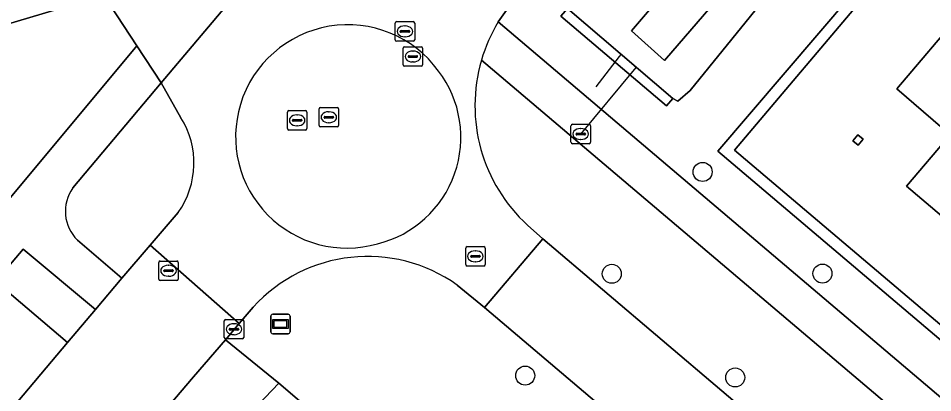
# Model space of a CAD drawing. Extents: x 156412 to 157779, y 382335 to 383768.
# Drawn here: x 156962.98 to 157009.97, y 382690.77 to 382710 of the extents above; entities that cross this region are included whole.
import ezdxf

# ---------------------------------------------------------------- set-up
doc = ezdxf.new("R2010")
doc.units = 0
for name, color, linetype in [('IMGEO_Berm_groen', 7, 'Continuous'), ('IMGEO_Boom', 7, 'Continuous'), ('IMGEO_Duiker', 7, 'Continuous'), ('IMGEO_Erf', 7, 'Continuous'), ('IMGEO_Groenvoorziening', 7, 'Continuous'), ('IMGEO_Haag', 7, 'Continuous'), ('IMGEO_Kolk', 7, 'Continuous'), ('IMGEO_Muur', 7, 'Continuous'), ('IMGEO_Oever', 7, 'Continuous'), ('IMGEO_Pand', 7, 'Continuous'), ('IMGEO_Rijbaan_lokaal_gesloten', 7, 'Continuous'), ('IMGEO_Rijbaan_lokaal_open', 7, 'Continuous'), ('IMGEO_Rioolput', 7, 'Continuous'), ('IMGEO_Straatnaambord', 7, 'Continuous'), ('IMGEO_Voetpad_open', 7, 'Continuous'), ('IMGEO_Waterloop', 7, 'Continuous')]:
    doc.layers.add(name, color=color, linetype=linetype)

msp = doc.modelspace()

# ---------------------------------------------------------------- linework, layer by layer
at = {"layer": 'IMGEO_Berm_groen'}
for points in [[(156957.65, 382743.178), (156952.459, 382744.394), (156956.292, 382727.961), (156958.679, 382717.664), (156959.069, 382717.753), (156961.032, 382709.284), (156967.375, 382711.189)], [(156989.15, 382699.366), (156989.941, 382698.673), (157011.394, 382680.454), (157014.586, 382684.289), (156986.78, 382707.845)], [(156971.341, 382704.893), (156970.325, 382706.677), (156965.78, 382701.282)], [(156966.018, 382698.605), (156968.312, 382696.658), (156969.757, 382698.344), (156971.201, 382700.029)]]:
    msp.add_lwpolyline(points, dxfattribs=at)
for points in [[(156969.079, 382708.591), (156967.375, 382711.189), (156961.032, 382709.284), (156961.359, 382707.872), (156960.969, 382707.783), (156962.591, 382700.786)], [(156965.516, 382693.352), (156961.818, 382696.477), (156958.684, 382692.779), (156962.408, 382689.661)], [(156947.927, 382660.436), (156969.261, 382683.807), (156976.375, 382691.256), (156973.623, 382693.49), (156971.986, 382691.588), (156962.073, 382679.923), (156949.74, 382665.455), (156886.737, 382591.18), (156882.125, 382585.743), (156891.296, 382577.994), (156891.556, 382578.272), (156938.603, 382538.304), (156985.472, 382498.688), (156983.94, 382496.877), (156986.539, 382494.729), (156988.109, 382496.584), (156989.121, 382497.781), (156885.563, 382585.876), (156913.451, 382619.915)]]:
    msp.add_lwpolyline(points, close=True, dxfattribs=at)
for centre, radius, start, end in [((156994.78, 382705.51), 8.334, 163.7327, 227.5001), ((156967.615, 382702.566), 4.393, 324.7197, 31.9829), ((156967.491, 382700.085), 2.088, 145.0174, 225.1437)]:
    msp.add_arc(centre, radius, start, end, dxfattribs=at)
at = {"layer": 'IMGEO_Boom'}
for centre in [(156998.146, 382702.105), (156993.478, 382696.875), (157004.303, 382696.885), (156989.03, 382691.644), (156999.819, 382691.549)]:
    msp.add_circle(centre, 0.489, dxfattribs=at)
at = {"layer": 'IMGEO_Duiker'}
for points in [[(156992.669, 382706.481), (156993.873, 382708.032), (156993.961, 382708.144)], [(156991.883, 382704.054), (156994.649, 382707.37), (156994.741, 382707.48)]]:
    msp.add_lwpolyline(points, dxfattribs=at)
at = {"layer": 'IMGEO_Erf'}
for points in [[(157086.52, 382645.573), (157081.52, 382639.615), (157078.713, 382636.298), (157083.884, 382631.949), (157100.928, 382617.614), (157154.388, 382680.475), (157057.061, 382763.075), (157025.206, 382732.962), (157021.009, 382728.308), (156999.775, 382703.233), (157017.757, 382688.01), (157023.217, 382683.387), (157030.997, 382692.595)], [(157018.176, 382693.27), (157008.623, 382701.382), (157010.863, 382704.019), (157008.131, 382706.383), (157011.503, 382710.348)]]:
    msp.add_lwpolyline(points, dxfattribs=at)
msp.add_lwpolyline([(157006.134, 382703.478), (157005.86, 382703.709), (157006.123, 382704.018), (157006.395, 382703.787)], close=True, dxfattribs=at)
at = {"layer": 'IMGEO_Groenvoorziening'}
for points in [[(157011.707, 382738.044), (157006.52, 382732.171), (157001.661, 382726.453), (157000, 382724.503), (156991.453, 382714.46), (156988.32, 382710.777), (156987.641, 382709.812), (157015.939, 382685.815), (157017.374, 382687.547), (156998.927, 382703.165), (157024.771, 382733.376), (157057.039, 382763.88), (157155.234, 382680.544), (157100.998, 382616.771), (157083.499, 382631.489), (157081.911, 382629.591), (157080.851, 382628.303), (157077.523, 382624.341), (157075.646, 382626.03)], [(157026.552, 382740.169), (157021.865, 382735.59), (157014.188, 382726.854), (156997.5, 382706.286), (156996.87, 382705.738), (156996.619, 382705.88), (156996.287, 382705.507), (156990.863, 382710.105), (156991.197, 382710.498), (156990.936, 382710.737)], [(156986.935, 382695.142), (156985.531, 382696.295)], [(156975.056, 382695.155), (156974.339, 382694.322), (156973.623, 382693.49), (156976.375, 382691.256), (156980.161, 382688.027), (156981.799, 382686.639), (156940.772, 382637.701), (156895.927, 382586.799), (156991.196, 382510.245), (156996.315, 382506.277), (156998.499, 382508.854)], [(157050.846, 382602.075), (157063.375, 382616.844), (157063.715, 382617.245), (157069.998, 382624.651), (157069.882, 382624.773), (157069.763, 382624.892), (157069.641, 382625.008), (157065.187, 382628.768), (156986.935, 382695.142)]]:
    msp.add_lwpolyline(points, dxfattribs=at)
msp.add_lwpolyline([(157155.234, 382680.544), (157057.039, 382763.88), (157024.771, 382733.376), (156998.927, 382703.165), (157017.374, 382687.547), (157017.757, 382688.01), (156999.775, 382703.233), (157021.009, 382728.308), (157025.206, 382732.962), (157057.061, 382763.075), (157154.388, 382680.475), (157100.928, 382617.614), (157083.884, 382631.949), (157083.499, 382631.489), (157100.998, 382616.771)], close=True, dxfattribs=at)
msp.add_arc((156980.934, 382689.839), 7.925, 54.5458, 137.8764, dxfattribs=at)
at = {"layer": 'IMGEO_Haag'}
msp.add_lwpolyline([(157155.234, 382680.544), (157057.039, 382763.88), (157024.771, 382733.376), (156998.927, 382703.165), (157017.374, 382687.547), (157017.757, 382688.01), (156999.775, 382703.233), (157021.009, 382728.308), (157025.206, 382732.962), (157057.061, 382763.075), (157154.388, 382680.475), (157100.928, 382617.614), (157083.884, 382631.949), (157083.499, 382631.489), (157100.998, 382616.771)], close=True, dxfattribs=at)
at = {"layer": 'IMGEO_Kolk'}
for p, q in [((156973.64, 382694.527), (156974.492, 382694.527)), ((156973.565, 382693.601), (156973.565, 382694.453)), ((156973.867, 382694.07), (156974.265, 382694.07)), ((156974.053, 382694.307), (156974.078, 382694.307)), ((156974.566, 382694.453), (156974.566, 382693.601)), ((156973.824, 382694.021), (156973.824, 382694.033)), ((156974.262, 382693.984), (156973.864, 382693.984)), ((156974.076, 382693.747), (156974.051, 382693.747)), ((156974.308, 382694.033), (156974.308, 382694.021)), ((156974.492, 382693.527), (156973.64, 382693.527))]:
    msp.add_line(p, q, dxfattribs=at)
for points in [[(156973.64, 382694.527), (156974.492, 382694.527)], [(156973.565, 382693.601), (156973.565, 382694.453)], [(156974.566, 382694.453), (156974.566, 382693.601)], [(156974.492, 382693.527), (156973.64, 382693.527)]]:
    msp.add_lwpolyline(points, dxfattribs=at)
for centre, radius, start, end in [((156973.642, 382694.451), 0.0765, 91.552, 178.448), ((156973.642, 382694.451), 0.0765, 91.552, 178.448), ((156974.49, 382694.451), 0.0765, 1.552, 88.448), ((156974.49, 382694.451), 0.0765, 1.552, 88.448), ((156973.864, 382694.03), 0.0403, 85.8775, 175.7526), ((156974.269, 382694.032), 0.0386, 1.7309, 96.639), ((156973.642, 382693.603), 0.0765, 181.552, 268.448), ((156973.642, 382693.603), 0.0765, 181.552, 268.448), ((156973.861, 382694.02), 0.0366, 178.938, 274.7102), ((156974.265, 382694.027), 0.043, 264.8664, 352.4533), ((156974.49, 382693.603), 0.0765, 271.552, 358.448), ((156974.49, 382693.603), 0.0765, 271.552, 358.448)]:
    msp.add_arc(centre, radius, start, end, dxfattribs=at)
for centre, major_axis, ratio, start_param, end_param in [((156974.052, 382694.027), (-0.387, 0.002), 0.722429, 4.712389, 7.853982), ((156974.077, 382694.027), (-0.39, 0.002), 0.717154, 1.570796, 4.712389)]:
    msp.add_ellipse(centre, major_axis=major_axis, ratio=ratio, start_param=start_param, end_param=end_param, dxfattribs=at)
at = {"layer": 'IMGEO_Muur'}
msp.add_lwpolyline([(156991.197, 382710.498), (156990.863, 382710.105), (156996.287, 382705.507), (156996.619, 382705.88)], close=True, dxfattribs=at)
for points in [[(157006.134, 382703.478), (157005.86, 382703.709), (157006.123, 382704.018)], [(157006.123, 382704.018), (157006.395, 382703.787), (157006.134, 382703.478)]]:
    msp.add_lwpolyline(points, dxfattribs=at)
at = {"layer": 'IMGEO_Oever'}
for points in [[(157030.075, 382744.688), (157022.177, 382737.512), (157017.039, 382731.652), (157010.245, 382724.136), (156996.189, 382707.831), (156994.491, 382709.359), (157009.565, 382726.981), (157019.417, 382737.937), (157046.933, 382763.499), (157060.011, 382777.512), (157062.984, 382778.361), (157069.183, 382773.86), (157081.497, 382757.852), (157081.795, 382755.771), (157080.691, 382754.964), (157078.865, 382755.262), (157059.077, 382772.332), (157057.124, 382770.209)], [(156936.438, 382551.218), (156894.284, 382586.815), (156930.591, 382629.503), (156951.724, 382654.157), (156972.98, 382679.885), (156980.161, 382688.027), (156976.375, 382691.256), (156969.261, 382683.807), (156947.927, 382660.436), (156913.451, 382619.915), (156885.563, 382585.876), (156989.121, 382497.781), (156991.294, 382500.35), (156993.571, 382503.037), (156990.891, 382505.312), (156974.72, 382519.113)]]:
    msp.add_lwpolyline(points, close=True, dxfattribs=at)
msp.add_lwpolyline([(156990.936, 382710.737), (156991.197, 382710.498), (156996.619, 382705.88), (156996.87, 382705.738), (156997.5, 382706.286), (157014.188, 382726.854)], dxfattribs=at)
at = {"layer": 'IMGEO_Pand'}
for points in [[(157013.789, 382708.423), (157011.503, 382710.348), (157008.131, 382706.383), (157010.863, 382704.019), (157008.623, 382701.382), (157018.176, 382693.27), (157018.902, 382694.102), (157020.292, 382692.926), (157019.581, 382692.086), (157024.564, 382687.871), (157030.207, 382694.522), (157026.401, 382697.729)], [(157006.395, 382703.787), (157006.123, 382704.018), (157005.86, 382703.709), (157006.134, 382703.478)]]:
    msp.add_lwpolyline(points, close=True, dxfattribs=at)
at = {"layer": 'IMGEO_Rijbaan_lokaal_gesloten'}
for points in [[(156987.641, 382709.812), (156988.32, 382710.777), (156991.453, 382714.46)], [(156967.375, 382711.189), (156969.079, 382708.591), (156970.325, 382706.677), (156974.806, 382712.003), (156973.279, 382713.318)], [(156975.699, 382711.231), (156974.806, 382712.003), (156970.325, 382706.677), (156971.341, 382704.893)], [(156971.201, 382700.029), (156969.757, 382698.344), (156974.339, 382694.322), (156975.056, 382695.155)], [(156985.531, 382696.295), (156986.935, 382695.142), (156989.941, 382698.673), (156989.15, 382699.366)], [(156962.073, 382679.923), (156971.986, 382691.588), (156973.623, 382693.49), (156974.339, 382694.322), (156969.757, 382698.344), (156968.312, 382696.658), (156966.95, 382695.048), (156965.516, 382693.352), (156962.408, 382689.661), (156960.757, 382687.702), (156960.104, 382686.927), (156956.847, 382683.062), (156951.028, 382676.221), (156949.315, 382674.214), (156948.65, 382673.433), (156945.394, 382669.617), (156945.329, 382669.509), (156942.784, 382666.593)]]:
    msp.add_lwpolyline(points, dxfattribs=at)
for centre, radius, start, end in [((156979.912, 382703.901), 5.765, 36.0009, 163.0916), ((156994.808, 382705.503), 8.363, 148.9841, 163.7357), ((156994.78, 382705.51), 8.334, 163.7327, 227.5001), ((156980.094, 382703.882), 5.631, 283.8851, 37.2463), ((156979.874, 382703.92), 5.724, 163.1613, 285.9276), ((156967.615, 382702.566), 4.393, 324.7197, 31.9829), ((156980.934, 382689.839), 7.925, 54.5458, 137.8764)]:
    msp.add_arc(centre, radius, start, end, dxfattribs=at)
at = {"layer": 'IMGEO_Rijbaan_lokaal_open'}
msp.add_lwpolyline([(157065.019, 382634.963), (157062.793, 382636.854), (157025.955, 382668.078), (157024.906, 382668.973), (157013.538, 382678.633), (157012.644, 382679.392), (157011.394, 382680.454), (156989.941, 382698.673), (156986.935, 382695.142), (157065.187, 382628.768), (157069.641, 382625.008), (157069.763, 382624.892), (157069.882, 382624.773), (157069.998, 382624.651)], dxfattribs=at)
for centre, radius, start, end in [((156979.912, 382703.901), 5.765, 36.0009, 163.0916), ((156980.094, 382703.882), 5.631, 283.8851, 37.2463), ((156979.874, 382703.92), 5.724, 163.1613, 285.9276)]:
    msp.add_arc(centre, radius, start, end, dxfattribs=at)
at = {"layer": 'IMGEO_Rioolput'}
for p, q in [((156982.35, 382708.9), (156982.35, 382709.752)), ((156982.425, 382709.826), (156983.277, 382709.826)), ((156982.838, 382709.606), (156982.863, 382709.606)), ((156983.351, 382709.752), (156983.351, 382708.9)), ((156982.609, 382709.32), (156982.609, 382709.332)), ((156983.047, 382709.283), (156982.649, 382709.283)), ((156982.652, 382709.369), (156983.05, 382709.369)), ((156983.093, 382709.332), (156983.093, 382709.32)), ((156983.277, 382708.826), (156982.425, 382708.826)), ((156982.861, 382709.046), (156982.836, 382709.046)), ((156982.759, 382707.608), (156982.759, 382708.46)), ((156982.834, 382708.534), (156983.686, 382708.534)), ((156983.247, 382708.314), (156983.272, 382708.314)), ((156983.76, 382708.46), (156983.76, 382707.608)), ((156983.018, 382708.028), (156983.018, 382708.04)), ((156983.456, 382707.991), (156983.058, 382707.991)), ((156983.061, 382708.077), (156983.459, 382708.077)), ((156983.27, 382707.754), (156983.245, 382707.754)), ((156983.502, 382708.04), (156983.502, 382708.028)), ((156983.686, 382707.534), (156982.834, 382707.534)), ((156978.438, 382704.489), (156978.438, 382705.341)), ((156978.513, 382705.415), (156979.365, 382705.415)), ((156979.439, 382705.341), (156979.439, 382704.489)), ((156976.81, 382704.332), (156976.81, 382705.184)), ((156976.885, 382705.258), (156977.737, 382705.258)), ((156977.298, 382705.038), (156977.323, 382705.038)), ((156977.811, 382705.184), (156977.811, 382704.332)), ((156978.697, 382704.909), (156978.697, 382704.921)), ((156979.135, 382704.872), (156978.737, 382704.872)), ((156978.74, 382704.958), (156979.138, 382704.958)), ((156978.926, 382705.195), (156978.951, 382705.195)), ((156979.181, 382704.921), (156979.181, 382704.909)), ((156977.069, 382704.752), (156977.069, 382704.764)), ((156977.507, 382704.715), (156977.109, 382704.715)), ((156977.112, 382704.801), (156977.51, 382704.801)), ((156977.321, 382704.478), (156977.296, 382704.478)), ((156977.553, 382704.764), (156977.553, 382704.752)), ((156979.365, 382704.415), (156978.513, 382704.415)), ((156978.949, 382704.635), (156978.924, 382704.635)), ((156991.382, 382703.628), (156991.382, 382704.48)), ((156991.457, 382704.554), (156992.309, 382704.554)), ((156992.383, 382704.48), (156992.383, 382703.628)), ((156977.737, 382704.258), (156976.885, 382704.258)), ((156991.641, 382704.048), (156991.641, 382704.06)), ((156992.079, 382704.011), (156991.681, 382704.011)), ((156991.684, 382704.097), (156992.082, 382704.097)), ((156991.87, 382704.334), (156991.895, 382704.334)), ((156992.125, 382704.06), (156992.125, 382704.048)), ((156992.309, 382703.554), (156991.457, 382703.554)), ((156991.893, 382703.774), (156991.868, 382703.774)), ((156985.971, 382697.345), (156985.971, 382698.197)), ((156986.046, 382698.271), (156986.898, 382698.271)), ((156986.273, 382697.814), (156986.671, 382697.814)), ((156986.459, 382698.051), (156986.484, 382698.051)), ((156986.972, 382698.197), (156986.972, 382697.345)), ((156970.202, 382696.605), (156970.202, 382697.457)), ((156970.277, 382697.531), (156971.129, 382697.531)), ((156971.203, 382697.457), (156971.203, 382696.605)), ((156986.23, 382697.765), (156986.23, 382697.777)), ((156986.668, 382697.728), (156986.27, 382697.728)), ((156986.482, 382697.491), (156986.457, 382697.491)), ((156986.714, 382697.777), (156986.714, 382697.765)), ((156970.461, 382697.025), (156970.461, 382697.037)), ((156970.899, 382696.988), (156970.501, 382696.988)), ((156970.504, 382697.074), (156970.902, 382697.074)), ((156970.69, 382697.311), (156970.715, 382697.311)), ((156970.945, 382697.037), (156970.945, 382697.025)), ((156986.898, 382697.271), (156986.046, 382697.271)), ((156971.129, 382696.531), (156970.277, 382696.531)), ((156970.713, 382696.751), (156970.688, 382696.751))]:
    msp.add_line(p, q, dxfattribs=at)
for points in [[(156982.35, 382708.9), (156982.35, 382709.752)], [(156982.425, 382709.826), (156983.277, 382709.826)], [(156983.351, 382709.752), (156983.351, 382708.9)], [(156983.277, 382708.826), (156982.425, 382708.826)], [(156982.759, 382707.608), (156982.759, 382708.46)], [(156982.834, 382708.534), (156983.686, 382708.534)], [(156983.76, 382708.46), (156983.76, 382707.608)], [(156983.686, 382707.534), (156982.834, 382707.534)], [(156978.438, 382704.489), (156978.438, 382705.341)], [(156978.513, 382705.415), (156979.365, 382705.415)], [(156979.439, 382705.341), (156979.439, 382704.489)], [(156976.81, 382704.332), (156976.81, 382705.184)], [(156976.885, 382705.258), (156977.737, 382705.258)], [(156977.811, 382705.184), (156977.811, 382704.332)], [(156979.365, 382704.415), (156978.513, 382704.415)], [(156991.382, 382703.628), (156991.382, 382704.48)], [(156991.457, 382704.554), (156992.309, 382704.554)], [(156992.383, 382704.48), (156992.383, 382703.628)], [(156977.737, 382704.258), (156976.885, 382704.258)], [(156992.309, 382703.554), (156991.457, 382703.554)], [(156985.971, 382697.345), (156985.971, 382698.197)], [(156986.046, 382698.271), (156986.898, 382698.271)], [(156986.972, 382698.197), (156986.972, 382697.345)], [(156970.202, 382696.605), (156970.202, 382697.457)], [(156970.277, 382697.531), (156971.129, 382697.531)], [(156971.203, 382697.457), (156971.203, 382696.605)], [(156986.898, 382697.271), (156986.046, 382697.271)], [(156971.129, 382696.531), (156970.277, 382696.531)]]:
    msp.add_lwpolyline(points, dxfattribs=at)
for centre, radius, start, end in [((156982.427, 382709.75), 0.0765, 91.552, 178.448), ((156982.427, 382709.75), 0.0765, 91.552, 178.448), ((156983.275, 382709.75), 0.0765, 1.552, 88.448), ((156983.275, 382709.75), 0.0765, 1.552, 88.448), ((156982.649, 382709.329), 0.0403, 85.8775, 175.7526), ((156982.646, 382709.319), 0.0366, 178.938, 274.7102), ((156983.05, 382709.326), 0.043, 264.8664, 352.4533), ((156983.054, 382709.331), 0.0386, 1.7309, 96.639), ((156982.427, 382708.902), 0.0765, 181.552, 268.448), ((156982.427, 382708.902), 0.0765, 181.552, 268.448), ((156983.275, 382708.902), 0.0765, 271.552, 358.448), ((156983.275, 382708.902), 0.0765, 271.552, 358.448), ((156982.836, 382708.458), 0.0765, 91.552, 178.448), ((156982.836, 382708.458), 0.0765, 91.552, 178.448), ((156983.684, 382708.458), 0.0765, 1.552, 88.448), ((156983.684, 382708.458), 0.0765, 1.552, 88.448), ((156983.058, 382708.037), 0.0403, 85.8775, 175.7526), ((156983.055, 382708.027), 0.0366, 178.938, 274.7102), ((156983.459, 382708.034), 0.043, 264.8664, 352.4533), ((156983.463, 382708.039), 0.0386, 1.7309, 96.639), ((156982.836, 382707.61), 0.0765, 181.552, 268.448), ((156982.836, 382707.61), 0.0765, 181.552, 268.448), ((156983.684, 382707.61), 0.0765, 271.552, 358.448), ((156983.684, 382707.61), 0.0765, 271.552, 358.448), ((156978.515, 382705.339), 0.0765, 91.552, 178.448), ((156978.515, 382705.339), 0.0765, 91.552, 178.448), ((156979.363, 382705.339), 0.0765, 1.552, 88.448), ((156979.363, 382705.339), 0.0765, 1.552, 88.448), ((156976.887, 382705.182), 0.0765, 91.552, 178.448), ((156976.887, 382705.182), 0.0765, 91.552, 178.448), ((156977.735, 382705.182), 0.0765, 1.552, 88.448), ((156977.735, 382705.182), 0.0765, 1.552, 88.448), ((156978.737, 382704.918), 0.0403, 85.8775, 175.7526), ((156978.734, 382704.908), 0.0366, 178.938, 274.7102), ((156979.138, 382704.915), 0.043, 264.8664, 352.4533), ((156979.142, 382704.92), 0.0386, 1.7309, 96.639), ((156977.109, 382704.761), 0.0403, 85.8775, 175.7526), ((156977.106, 382704.751), 0.0366, 178.938, 274.7102), ((156977.51, 382704.758), 0.043, 264.8664, 352.4533), ((156977.514, 382704.763), 0.0386, 1.7309, 96.639), ((156978.515, 382704.491), 0.0765, 181.552, 268.448), ((156978.515, 382704.491), 0.0765, 181.552, 268.448), ((156979.363, 382704.491), 0.0765, 271.552, 358.448), ((156979.363, 382704.491), 0.0765, 271.552, 358.448), ((156991.459, 382704.478), 0.0765, 91.552, 178.448), ((156991.459, 382704.478), 0.0765, 91.552, 178.448), ((156992.307, 382704.478), 0.0765, 1.552, 88.448), ((156992.307, 382704.478), 0.0765, 1.552, 88.448), ((156976.887, 382704.334), 0.0765, 181.552, 268.448), ((156976.887, 382704.334), 0.0765, 181.552, 268.448), ((156977.735, 382704.334), 0.0765, 271.552, 358.448), ((156977.735, 382704.334), 0.0765, 271.552, 358.448), ((156991.681, 382704.057), 0.0403, 85.8775, 175.7526), ((156991.678, 382704.047), 0.0366, 178.938, 274.7102), ((156992.082, 382704.054), 0.043, 264.8664, 352.4533), ((156992.086, 382704.059), 0.0386, 1.7309, 96.639), ((156991.459, 382703.63), 0.0765, 181.552, 268.448), ((156991.459, 382703.63), 0.0765, 181.552, 268.448), ((156992.307, 382703.63), 0.0765, 271.552, 358.448), ((156992.307, 382703.63), 0.0765, 271.552, 358.448), ((156986.048, 382698.195), 0.0765, 91.552, 178.448), ((156986.048, 382698.195), 0.0765, 91.552, 178.448), ((156986.27, 382697.774), 0.0403, 85.8775, 175.7526), ((156986.675, 382697.776), 0.0386, 1.7309, 96.639), ((156986.896, 382698.195), 0.0765, 1.552, 88.448), ((156986.896, 382698.195), 0.0765, 1.552, 88.448), ((156970.279, 382697.455), 0.0765, 91.552, 178.448), ((156970.279, 382697.455), 0.0765, 91.552, 178.448), ((156971.127, 382697.455), 0.0765, 1.552, 88.448), ((156971.127, 382697.455), 0.0765, 1.552, 88.448), ((156986.048, 382697.347), 0.0765, 181.552, 268.448), ((156986.048, 382697.347), 0.0765, 181.552, 268.448), ((156986.267, 382697.764), 0.0366, 178.938, 274.7102), ((156986.671, 382697.771), 0.043, 264.8664, 352.4533), ((156986.896, 382697.347), 0.0765, 271.552, 358.448), ((156986.896, 382697.347), 0.0765, 271.552, 358.448), ((156970.501, 382697.034), 0.0403, 85.8775, 175.7526), ((156970.498, 382697.024), 0.0366, 178.938, 274.7102), ((156970.902, 382697.031), 0.043, 264.8664, 352.4533), ((156970.906, 382697.036), 0.0386, 1.7309, 96.639), ((156970.279, 382696.607), 0.0765, 181.552, 268.448), ((156970.279, 382696.607), 0.0765, 181.552, 268.448), ((156971.127, 382696.607), 0.0765, 271.552, 358.448), ((156971.127, 382696.607), 0.0765, 271.552, 358.448)]:
    msp.add_arc(centre, radius, start, end, dxfattribs=at)
for centre, major_axis, ratio, start_param, end_param in [((156982.837, 382709.326), (-0.387, 0.002), 0.722429, 4.712389, 7.853982), ((156982.862, 382709.326), (-0.39, 0.002), 0.717154, 1.570796, 4.712389), ((156983.246, 382708.034), (-0.387, 0.002), 0.722429, 4.712389, 7.853982), ((156983.271, 382708.034), (-0.39, 0.002), 0.717154, 1.570796, 4.712389), ((156977.297, 382704.758), (-0.387, 0.002), 0.722429, 4.712389, 7.853982), ((156977.322, 382704.758), (-0.39, 0.002), 0.717154, 1.570796, 4.712389), ((156978.925, 382704.915), (-0.387, 0.002), 0.722429, 4.712389, 7.853982), ((156978.95, 382704.915), (-0.39, 0.002), 0.717154, 1.570796, 4.712389), ((156991.869, 382704.054), (-0.387, 0.002), 0.722429, 4.712389, 7.853982), ((156991.894, 382704.054), (-0.39, 0.002), 0.717154, 1.570796, 4.712389), ((156986.458, 382697.771), (-0.387, 0.002), 0.722429, 4.712389, 7.853982), ((156986.483, 382697.771), (-0.39, 0.002), 0.717154, 1.570796, 4.712389), ((156970.689, 382697.031), (-0.387, 0.002), 0.722429, 4.712389, 7.853982), ((156970.714, 382697.031), (-0.39, 0.002), 0.717154, 1.570796, 4.712389)]:
    msp.add_ellipse(centre, major_axis=major_axis, ratio=ratio, start_param=start_param, end_param=end_param, dxfattribs=at)
at = {"layer": 'IMGEO_Straatnaambord'}
for p, q in [((156975.956, 382693.896), (156975.956, 382694.696)), ((156975.956, 382694.696), (156975.956, 382693.896)), ((156976.056, 382694.796), (156976.846, 382694.796)), ((156976.846, 382694.796), (156976.056, 382694.796)), ((156976.946, 382694.696), (156976.946, 382693.896)), ((156976.946, 382693.896), (156976.946, 382694.696)), ((156976.846, 382693.796), (156976.056, 382693.796)), ((156976.056, 382693.796), (156976.846, 382693.796))]:
    msp.add_line(p, q, dxfattribs=at)
for points in [[(156976.057, 382694.528), (156976.845, 382694.528), (156976.845, 382694.064), (156976.057, 382694.064), (156976.057, 382694.528)], [(156976.122, 382694.463), (156976.122, 382694.129), (156976.78, 382694.129), (156976.78, 382694.463), (156976.122, 382694.463)]]:
    msp.add_lwpolyline(points, dxfattribs=at)
for centre, start, end in [((156976.056, 382694.696), 90, 180), ((156976.056, 382694.696), 90, 180), ((156976.846, 382694.696), 0, 90), ((156976.846, 382694.696), 360, 90), ((156976.056, 382693.896), 180, 270), ((156976.056, 382693.896), 180, 270), ((156976.846, 382693.896), 270, 0), ((156976.846, 382693.896), 270, 0)]:
    msp.add_arc(centre, 0.1, start, end, dxfattribs=at)
at = {"layer": 'IMGEO_Voetpad_open'}
for points in [[(157030.662, 382673.34), (157025.413, 382677.795), (157024.754, 382678.296), (157021.969, 382680.682), (157021.369, 382681.216), (157015.939, 382685.815), (156987.641, 382709.812)], [(156965.78, 382701.282), (156970.325, 382706.677), (156969.079, 382708.591), (156962.591, 382700.786), (156961.396, 382699.287), (156943.697, 382678.406), (156939.568, 382673.498), (156936.778, 382670.187), (156936.379, 382669.713), (156938.047, 382668.52), (156939.322, 382670.026)], [(156986.78, 382707.845), (157014.586, 382684.289), (157020.153, 382679.574), (157024.016, 382676.279), (157029.146, 382671.937), (157066.118, 382640.609), (157071.666, 382635.901), (157075.428, 382632.701), (157076.761, 382634.16), (157076.186, 382634.672), (157073.524, 382636.956), (157072.861, 382637.544), (157067.778, 382641.856), (157030.662, 382673.34)], [(156947.326, 382679.379), (156953.107, 382686.2), (156956.355, 382690.032), (156960.104, 382686.927), (156960.757, 382687.702), (156957.049, 382690.85), (156958.684, 382692.779), (156961.818, 382696.477), (156963.229, 382698.146), (156966.95, 382695.048), (156968.312, 382696.658), (156966.018, 382698.605)]]:
    msp.add_lwpolyline(points, dxfattribs=at)
msp.add_lwpolyline([(156961.818, 382696.477), (156965.516, 382693.352), (156966.95, 382695.048), (156963.229, 382698.146)], close=True, dxfattribs=at)
for centre, radius, start, end in [((156994.808, 382705.503), 8.363, 148.9841, 163.7357), ((156967.491, 382700.085), 2.088, 145.0174, 225.1437)]:
    msp.add_arc(centre, radius, start, end, dxfattribs=at)
at = {"layer": 'IMGEO_Waterloop'}
msp.add_lwpolyline([(156994.491, 382709.359), (156996.189, 382707.831), (157010.245, 382724.136), (157017.039, 382731.652), (157022.177, 382737.512), (157030.075, 382744.688), (157057.124, 382770.209), (157059.077, 382772.332), (157078.865, 382755.262), (157080.691, 382754.964), (157081.795, 382755.771), (157081.497, 382757.852), (157069.183, 382773.86), (157062.984, 382778.361), (157060.011, 382777.512), (157046.933, 382763.499), (157019.417, 382737.937), (157009.565, 382726.981)], close=True, dxfattribs=at)

doc.saveas('drawing.dxf')
